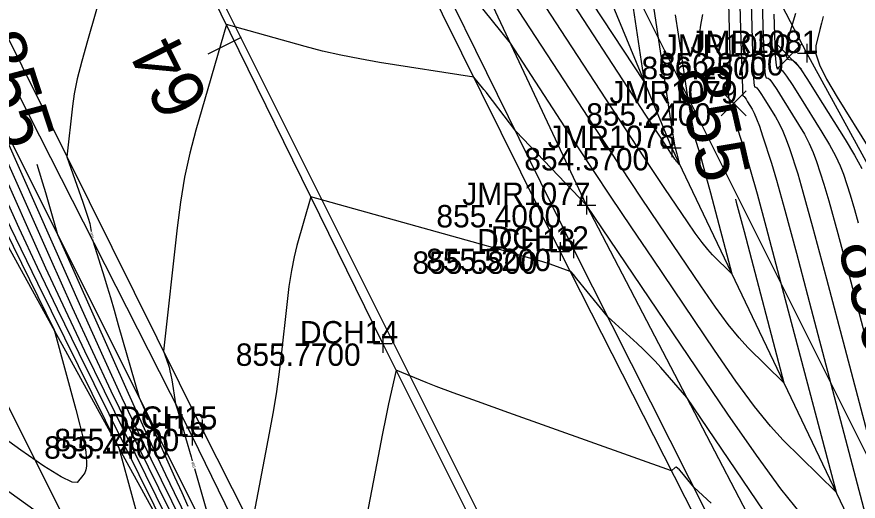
# Model space of a CAD drawing. Extents: x 1654928 to 1810050, y 486881 to 626330.
# Drawn here: x 1801482.75 to 1801527.86, y 489671.96 to 489697.91 of the extents above; entities that cross this region are included whole.
import ezdxf

# ---------------------------------------------------------------- set-up
doc = ezdxf.new("R2010")
doc.units = 0
for name, color, linetype in [('DR_X_Ditch', 7, 'Continuous'), ('DT_X_Contour_Major', 7, 'Continuous'), ('DT_X_Contour_Minor', 7, 'Continuous'), ('PV_X_EOP', 7, 'Continuous'), ('PV_X_Shoulder', 7, 'Continuous'), ('RD_X_Fence', 7, 'Continuous'), ('RW_X_Esmt_SH', 7, 'Continuous'), ('SV_X_Break_Lines', 7, 'Continuous'), ('SV_X_Center_of_Pavt', 7, 'Continuous'), ('SV_X_CL_Survey_20', 7, 'Continuous'), ('SV_X_Random_Point', 7, 'Continuous'), ('SV_X_Shot_Marker', 7, 'Continuous'), ('SV_X_Text_Elevation', 7, 'Continuous'), ('SV_X_Text_Name', 7, 'Continuous')]:
    doc.layers.add(name, color=color, linetype=linetype)

msp = doc.modelspace()

# ---------------------------------------------------------------- linework, layer by layer
at = {"layer": 'DR_X_Ditch'}
msp.add_lwpolyline([(1801540.062, 489643.432), (1801532.556, 489660.144), (1801517.868, 489690.883), (1801504.345, 489723.544), (1801491.469, 489750.565), (1801478.102, 489779.895), (1801464.666, 489805.356), (1801460.448, 489815.434)], dxfattribs=at)
at = {"layer": 'DT_X_Contour_Major'}
for points in [[(1801521.28, 489688.142), (1801521.326, 489687.975), (1801521.743, 489686.407), (1801523.883, 489678.295), (1801521.946, 489680.195), (1801521.477, 489680.707), (1801520.901, 489681.427), (1801520.219, 489682.357), (1801519.429, 489683.497), (1801517.182, 489686.813), (1801516.25, 489688.199), (1801515.141, 489689.87), (1801513.853, 489691.826), (1801512.388, 489694.066), (1801505.136, 489705.184)], [(1801519.517, 489698.038), (1801519.436, 489697.649), (1801519.388, 489697.361), (1801519.373, 489697.174), (1801519.375, 489696.809), (1801519.387, 489696.612), (1801519.42, 489696.315)], [(1801523.341, 489698.042), (1801523.389, 489696.39), (1801523.413, 489695.847), (1801523.446, 489695.456), (1801523.491, 489695.218), (1801523.545, 489695.132), (1801523.705, 489695.106), (1801523.814, 489695.008), (1801524.019, 489694.733), (1801524.321, 489694.281), (1801524.72, 489693.652), (1801525.913, 489691.738), (1801526.322, 489691.059), (1801526.652, 489690.456), (1801526.903, 489689.929), (1801527.076, 489689.479), (1801527.434, 489688.381), (1801527.666, 489687.585), (1801527.861, 489686.874)], [(1801483.834, 489690.01), (1801483.96, 489689.598), (1801484.138, 489689.008), (1801484.29, 489688.491), (1801484.934, 489686.256), (1801488.73, 489677.755), (1801489.494, 489676.055), (1801490.159, 489674.6), (1801490.725, 489673.389), (1801491.192, 489672.422), (1801492.305, 489670.169), (1801492.751, 489669.248), (1801493.252, 489668.174), (1801493.81, 489666.948), (1801494.424, 489665.569), (1801496.136, 489661.689), (1801496.787, 489660.22), (1801497.456, 489658.724), (1801498.144, 489657.201), (1801498.851, 489655.65), (1801500.759, 489651.477), (1801501.522, 489649.806)], [(1801482.136, 489687.22), (1801482.968, 489685.483), (1801483.868, 489683.644), (1801488.226, 489674.825), (1801489.686, 489669.469), (1801489.964, 489668.451), (1801490.31, 489667.197), (1801490.379, 489666.96), (1801490.468, 489666.676), (1801490.496, 489666.582), (1801490.511, 489666.516), (1801490.513, 489666.476), (1801490.504, 489666.464), (1801490.461, 489666.466), (1801490.439, 489666.476), (1801490.402, 489666.505), (1801490.353, 489666.553), (1801490.29, 489666.619), (1801490.104, 489666.822), (1801489.83, 489667.041), (1801489.146, 489667.548), (1801488.052, 489668.342), (1801486.55, 489669.424), (1801481.996, 489672.691)]]:
    msp.add_lwpolyline(points, dxfattribs=at)
at = {"layer": 'DT_X_Contour_Minor'}
for points in [[(1801518.058, 489698.008), (1801518.208, 489696.987), (1801518.665, 489693.969), (1801518.824, 489692.953), (1801518.956, 489692.17), (1801519.061, 489691.618), (1801519.141, 489691.298), (1801519.317, 489690.755), (1801519.406, 489690.461), (1801519.539, 489689.985), (1801519.718, 489689.328), (1801519.941, 489688.489), (1801521.086, 489684.15), (1801520.049, 489685.166), (1801519.798, 489685.44), (1801519.491, 489685.826), (1801519.125, 489686.323), (1801518.703, 489686.932), (1801517.501, 489688.706), (1801516.815, 489689.735), (1801515.659, 489691.491), (1801514.033, 489693.974), (1801511.937, 489697.184), (1801501.059, 489713.862)], [(1801515.309, 489701.608), (1801516.394, 489694.443), (1801504.196, 489712.93)], [(1801521.371, 489703.5), (1801521.536, 489697.884), (1801521.592, 489696.041), (1801521.635, 489694.724), (1801521.666, 489693.933), (1801521.685, 489693.668), (1801521.719, 489693.663), (1801521.742, 489693.642), (1801521.785, 489693.584), (1801521.849, 489693.489), (1801521.933, 489693.357), (1801522.184, 489692.954), (1801522.289, 489692.752), (1801522.415, 489692.45), (1801522.564, 489692.046), (1801522.733, 489691.542), (1801523.215, 489690.062), (1801523.483, 489689.157), (1801523.928, 489687.552), (1801524.549, 489685.247), (1801525.347, 489682.242), (1801529.479, 489666.585)], [(1801522.028, 489701.681), (1801522.154, 489697.386), (1801522.199, 489695.977), (1801522.239, 489694.968), (1801522.275, 489694.362), (1801522.305, 489694.156), (1801522.381, 489694.144), (1801522.432, 489694.097), (1801522.53, 489693.967), (1801522.673, 489693.753), (1801522.862, 489693.455), (1801523.427, 489692.549), (1801523.633, 489692.188), (1801523.827, 489691.785), (1801524.01, 489691.341), (1801524.181, 489690.854), (1801524.621, 489689.502), (1801524.903, 489688.537), (1801525.418, 489686.659), (1801526.167, 489683.866), (1801527.149, 489680.16), (1801532.277, 489660.73)], [(1801522.684, 489699.861), (1801522.772, 489696.888), (1801522.806, 489695.912), (1801522.843, 489695.212), (1801522.883, 489694.79), (1801522.925, 489694.644), (1801523.043, 489694.625), (1801523.123, 489694.553), (1801523.274, 489694.35), (1801523.497, 489694.017), (1801523.791, 489693.553), (1801524.67, 489692.144), (1801524.977, 489691.623), (1801525.239, 489691.121), (1801525.457, 489690.635), (1801525.629, 489690.167), (1801526.028, 489688.941), (1801526.286, 489688.054), (1801526.764, 489686.31), (1801527.461, 489683.712), (1801528.376, 489680.257)], [(1801487.438, 489699.743), (1801486.536, 489696.63), (1801486.232, 489695.535), (1801485.996, 489694.587), (1801485.83, 489693.786), (1801485.731, 489693.131), (1801485.433, 489690.416), (1801486.288, 489687.982), (1801486.451, 489687.506), (1801486.575, 489687.122), (1801486.66, 489686.829), (1801486.705, 489686.629), (1801486.742, 489686.401)], [(1801520.89, 489699.358), (1801520.949, 489697.254), (1801520.985, 489695.725), (1801520.997, 489694.771), (1801520.987, 489694.393), (1801520.911, 489694.071), (1801520.897, 489694.007), (1801520.889, 489693.959), (1801520.886, 489693.927), (1801520.887, 489693.867), (1801520.895, 489693.781), (1801520.905, 489693.708), (1801520.918, 489693.615), (1801520.96, 489693.341), (1801520.996, 489693.181), (1801521.074, 489692.908), (1801521.193, 489692.521), (1801521.354, 489692.02), (1801521.838, 489690.533), (1801522.08, 489689.727), (1801522.446, 489688.423), (1801522.934, 489686.622), (1801523.545, 489684.324), (1801526.681, 489672.44), (1801523.842, 489675.223), (1801523.155, 489675.973), (1801522.312, 489677.029), (1801521.312, 489678.392), (1801520.156, 489680.061), (1801516.863, 489684.92), (1801515.685, 489686.663), (1801514.622, 489688.249), (1801513.673, 489689.677), (1801512.839, 489690.947), (1801509.213, 489696.506), (1801506.841, 489699.461)], [(1801516.854, 489698.672), (1801517.518, 489694.283), (1801517.737, 489692.839), (1801517.896, 489691.8), (1801517.995, 489691.167), (1801518.034, 489690.938), (1801518.057, 489690.867), (1801518.069, 489690.828), (1801518.086, 489690.766), (1801518.109, 489690.68), (1801518.138, 489690.571), (1801518.288, 489690.005), (1801518.153, 489690.138), (1801518.12, 489690.173), (1801518.08, 489690.224), (1801518.032, 489690.289), (1801517.977, 489690.368), (1801517.82, 489690.599), (1801517.632, 489690.885), (1801517.186, 489691.567), (1801516.481, 489692.647), (1801515.517, 489694.123), (1801512.603, 489698.59)], [(1801524.507, 489698.095), (1801524.221, 489697.137), (1801524.051, 489696.513), (1801523.997, 489696.223), (1801524.007, 489695.892), (1801524.019, 489695.782), (1801524.05, 489695.7), (1801524.099, 489695.646), (1801524.166, 489695.62), (1801524.368, 489695.587), (1801524.504, 489695.463), (1801524.764, 489695.115), (1801525.145, 489694.544), (1801525.649, 489693.75), (1801527.157, 489691.333), (1801527.666, 489690.495), (1801528.064, 489689.791)], [(1801525.991, 489697.926), (1801525.889, 489697.564), (1801525.801, 489697.224), (1801525.588, 489696.349), (1801525.6, 489695.932), (1801525.794, 489695.335), (1801526.17, 489694.56), (1801526.73, 489693.606), (1801528.464, 489690.824)], [(1801524.834, 489671.24), (1801523.723, 489672.631), (1801522.406, 489674.426), (1801520.882, 489676.625), (1801513.29, 489687.828), (1801509.5, 489691.785), (1801508.264, 489693.42), (1801508.083, 489693.656), (1801507.927, 489693.854), (1801507.796, 489694.015), (1801507.249, 489694.678), (1801502.198, 489695.47), (1801501.138, 489695.65), (1801500.122, 489695.851), (1801499.149, 489696.072), (1801498.221, 489696.314), (1801493.991, 489697.49), (1801492.355, 489691.843), (1801492.029, 489690.608), (1801491.751, 489689.322), (1801491.523, 489687.985), (1801491.343, 489686.598), (1801490.618, 489680.004), (1801490.862, 489679.309), (1801490.913, 489679.144), (1801490.963, 489678.948), (1801491.011, 489678.721), (1801491.057, 489678.462), (1801491.267, 489677.183), (1801491.371, 489676.853), (1801491.575, 489676.153), (1801491.798, 489675.383), (1801492.1, 489674.334), (1801492.162, 489674.122)], [(1801480.552, 489694.99), (1801486.245, 489682.239), (1801487.391, 489679.69), (1801488.388, 489677.507), (1801489.237, 489675.69), (1801489.938, 489674.24), (1801491.608, 489670.86), (1801492.276, 489669.478), (1801493.029, 489667.868), (1801493.866, 489666.029), (1801494.786, 489663.96), (1801497.354, 489658.14), (1801498.244, 489656.126), (1801498.99, 489654.448), (1801499.59, 489653.106), (1801500.045, 489652.101), (1801501.066, 489649.869)], [(1801480.462, 489693.029), (1801483.251, 489686.783), (1801484.296, 489684.47), (1801485.341, 489682.214), (1801486.386, 489680.016), (1801487.43, 489677.875), (1801490.214, 489672.242), (1801491.213, 489670.2)], [(1801481.238, 489692.372), (1801484.538, 489684.98), (1801485.726, 489682.344), (1801486.813, 489679.978), (1801487.799, 489677.882), (1801488.684, 489676.057), (1801490.911, 489671.551), (1801491.802, 489669.709), (1801492.805, 489667.562), (1801493.921, 489665.109), (1801495.149, 489662.352), (1801498.572, 489654.591), (1801499.702, 489652.031), (1801500.523, 489650.172)], [(1801481.963, 489688.586), (1801482.861, 489686.608), (1801483.846, 489684.499), (1801484.92, 489682.258), (1801486.08, 489679.886), (1801491.702, 489668.511), (1801491.835, 489668.024), (1801491.906, 489667.786), (1801492.062, 489667.281), (1801492.304, 489666.508), (1801492.631, 489665.468), (1801493.615, 489662.339), (1801493.917, 489661.313), (1801494.082, 489660.582), (1801494.111, 489660.148), (1801494.005, 489660.008), (1801493.539, 489660.03), (1801493.29, 489660.142), (1801492.893, 489660.461), (1801492.348, 489660.986), (1801491.655, 489661.718), (1801489.61, 489663.947), (1801488.8, 489664.778), (1801488.365, 489665.176)], [(1801523.554, 489670.318), (1801518.673, 489677.52), (1801517.281, 489679.117), (1801516.978, 489679.455), (1801516.665, 489679.783), (1801516.343, 489680.102), (1801516.012, 489680.412), (1801514.443, 489681.835), (1801512.785, 489683.88), (1801512.597, 489684.109), (1801512.483, 489684.246), (1801512.442, 489684.289), (1801512.425, 489684.273), (1801511.344, 489684.658), (1801510.909, 489684.794), (1801510.069, 489685.039), (1801508.824, 489685.392), (1801507.173, 489685.853), (1801498.522, 489688.258), (1801497.771, 489685.664), (1801497.616, 489685.05), (1801497.473, 489684.319), (1801497.342, 489683.471), (1801497.223, 489682.506), (1801496.923, 489679.778), (1801496.799, 489678.749), (1801496.652, 489677.71), (1801496.482, 489676.659), (1801496.289, 489675.598), (1801495.334, 489670.621)], [(1801481.655, 489687.402), (1801484.75, 489681.139), (1801485.915, 489676.866), (1801486.135, 489676.038), (1801486.297, 489675.385), (1801486.402, 489674.908), (1801486.448, 489674.606), (1801486.493, 489674.035), (1801486.493, 489673.83), (1801486.461, 489673.645), (1801486.396, 489673.48), (1801486.298, 489673.334), (1801485.992, 489672.971), (1801485.718, 489672.977), (1801485.124, 489673.266), (1801484.21, 489673.84), (1801482.977, 489674.697), (1801479.262, 489677.363)], [(1801486.81, 489685.986), (1801486.824, 489685.905), (1801487.447, 489683.928), (1801487.594, 489683.453), (1801487.768, 489682.876), (1801487.968, 489682.195), (1801488.195, 489681.413), (1801489.317, 489677.521), (1801491.215, 489673.271), (1801491.597, 489672.421), (1801491.929, 489671.694)], [(1801519.979, 489671.848), (1801519.769, 489672.056), (1801519.048, 489672.71), (1801518.407, 489673.501), (1801518.282, 489673.645), (1801518.181, 489673.737), (1801518.104, 489673.777), (1801518.052, 489673.765), (1801517.862, 489673.589), (1801509.132, 489676.695), (1801507.452, 489677.295), (1801506.153, 489677.765), (1801505.236, 489678.105), (1801504.7, 489678.314), (1801503.088, 489678.984), (1801502.686, 489677.171), (1801502.559, 489676.56), (1801502.349, 489675.503), (1801502.056, 489674), (1801501.681, 489672.053), (1801499.737, 489661.923)], [(1801492.278, 489673.719), (1801493.699, 489668.787), (1801501.471, 489651.792), (1801502.684, 489649.13)]]:
    msp.add_lwpolyline(points, dxfattribs=at)
at = {"layer": 'PV_X_EOP'}
for points in [[(1801533.684, 489642.188), (1801522.484, 489664.508), (1801511.881, 489685.341), (1801500.299, 489708.684), (1801491.104, 489726.659), (1801480.832, 489747.383), (1801466.882, 489774.659), (1801456.506, 489795.715), (1801444.637, 489819.009), (1801433.258, 489841.444), (1801422.029, 489863.995), (1801410.905, 489885.928), (1801399.817, 489908.089), (1801388.576, 489930.656), (1801376.228, 489955.188), (1801366.008, 489975.62), (1801354.725, 489997.894)], [(1801513.785, 489634.043), (1801503.26, 489654.965), (1801492.692, 489675.84), (1801481.803, 489697.704), (1801472.078, 489717.629), (1801460.782, 489739.414), (1801448.005, 489764.97), (1801436.553, 489786.89), (1801425.237, 489809.697), (1801414.345, 489830.894), (1801402.21, 489854.742), (1801391.781, 489876.056), (1801380.008, 489899.32), (1801369.395, 489920.807), (1801356.62, 489946.308), (1801346.845, 489965.404), (1801335.257, 489988.444)]]:
    msp.add_lwpolyline(points, dxfattribs=at)
at = {"layer": 'PV_X_Shoulder'}
for points in [[(1801534.471, 489642.456), (1801522.963, 489664.954), (1801512.6, 489685.485), (1801500.973, 489709.112), (1801491.766, 489727.019), (1801481.526, 489747.768), (1801467.484, 489775.07), (1801457.116, 489796.092), (1801445.57, 489819.398), (1801434.029, 489841.927), (1801422.682, 489864.343), (1801411.885, 489886.25), (1801400.664, 489908.455), (1801366.703, 489976.232), (1801355.676, 489998.276)], [(1801513.053, 489633.484), (1801502.425, 489654.401), (1801492.155, 489675.438), (1801481.048, 489697.245), (1801471.095, 489717.056), (1801459.974, 489738.844), (1801446.996, 489764.517), (1801435.938, 489786.184), (1801424.33, 489809.156), (1801413.386, 489830.353), (1801401.606, 489854.259), (1801390.811, 489875.349), (1801379.301, 489898.985), (1801368.607, 489920.204), (1801355.561, 489945.921), (1801346.174, 489964.922), (1801334.144, 489988.199)]]:
    msp.add_lwpolyline(points, dxfattribs=at)
at = {"layer": 'RD_X_Fence'}
msp.add_lwpolyline([(1801551.601, 489647.601), (1801542.924, 489663.468), (1801525.109, 489695.967), (1801509.688, 489725.543), (1801495.067, 489753.216), (1801479.522, 489782.185), (1801467.623, 489805.516), (1801461.848, 489815.569), (1801444.198, 489848.97), (1801434.479, 489868.8), (1801422.196, 489892.762), (1801414.797, 489907.008)], dxfattribs=at)
at = {"layer": 'RW_X_Esmt_SH'}
for p, q in [((1801569.151, 489592.806), (1801345.762, 490039.449)), ((1801533.563, 489574.54), (1801308.538, 490024.454))]:
    msp.add_line(p, q, dxfattribs=at)
at = {"layer": 'SV_X_Break_Lines'}
for points in [[(1801537.196, 489641.719), (1801528.364, 489658.964), (1801513.29, 489687.828), (1801498.001, 489720.37), (1801485.256, 489748.381), (1801470.065, 489776.956), (1801457.973, 489802.299), (1801452.712, 489809.925), (1801448.007, 489818.919)], [(1801514.716, 489627.856), (1801503.68, 489648.978), (1801493.699, 489668.787), (1801479.018, 489698.047), (1801467.542, 489721.318), (1801456.644, 489742.996), (1801445.175, 489766.173)], [(1801512.299, 489626.717), (1801501.419, 489648.021), (1801492.05, 489667.879), (1801476.233, 489696.609), (1801465.038, 489719.932)]]:
    msp.add_lwpolyline(points, dxfattribs=at)
at = {"layer": 'SV_X_Center_of_Pavt'}
msp.add_lwpolyline([(1801523.585, 489638.313), (1801512.853, 489659.481), (1801502.374, 489680.412), (1801490.819, 489703.952), (1801481.428, 489721.68), (1801470.803, 489742.834), (1801457.335, 489769.613), (1801446.389, 489792.464), (1801435.307, 489813.792), (1801423.54, 489836.522), (1801412.234, 489859.298), (1801401.202, 489881.345), (1801390.005, 489903.67), (1801378.784, 489926.715), (1801366.669, 489950.371), (1801356.567, 489970.63), (1801345.517, 489992.708)], dxfattribs=at)
at = {"layer": 'SV_X_CL_Survey_20'}
for p, q in [((1802886.975, 486913.246), (1801128.538, 490429.055)), ((1802886.975, 486913.246), (1801128.538, 490429.055)), ((1801494.775, 489696.803), (1801492.986, 489695.909))]:
    msp.add_line(p, q, dxfattribs=at)
at = {"layer": 'SV_X_Random_Point'}
for p, q in [((1801523.495, 489695.1), (1801524.828, 489696.435)), ((1801523.495, 489696.435), (1801524.828, 489695.1)), ((1801520.523, 489692.611), (1801521.856, 489693.946)), ((1801520.523, 489693.946), (1801521.856, 489692.611))]:
    msp.add_line(p, q, dxfattribs=at)
at = {"layer": 'SV_X_Shot_Marker'}
for p, q in [((1801525.109, 489696.467), (1801525.109, 489695.467)), ((1801524.609, 489695.967), (1801525.609, 489695.967)), ((1801525.109, 489695.967), (1801525.109, 489695.967)), ((1801517.868, 489691.383), (1801517.868, 489690.383)), ((1801517.368, 489690.883), (1801518.368, 489690.883)), ((1801517.868, 489690.883), (1801517.868, 489690.883)), ((1801513.29, 489688.328), (1801513.29, 489687.328)), ((1801512.79, 489687.828), (1801513.79, 489687.828)), ((1801513.29, 489687.828), (1801513.29, 489687.828)), ((1801512.6, 489685.985), (1801512.6, 489684.985)), ((1801511.881, 489685.841), (1801511.881, 489684.841)), ((1801512.1, 489685.485), (1801513.1, 489685.485)), ((1801512.6, 489685.485), (1801512.6, 489685.485)), ((1801511.381, 489685.341), (1801512.381, 489685.341)), ((1801511.881, 489685.341), (1801511.881, 489685.341)), ((1801502.374, 489680.912), (1801502.374, 489679.912)), ((1801501.874, 489680.412), (1801502.874, 489680.412)), ((1801502.374, 489680.412), (1801502.374, 489680.412)), ((1801492.155, 489675.938), (1801492.155, 489674.938)), ((1801492.692, 489676.34), (1801492.692, 489675.34)), ((1801492.192, 489675.84), (1801493.192, 489675.84)), ((1801492.692, 489675.84), (1801492.692, 489675.84)), ((1801491.655, 489675.438), (1801492.655, 489675.438)), ((1801492.155, 489675.438), (1801492.155, 489675.438))]:
    msp.add_line(p, q, dxfattribs=at)

# ---------------------------------------------------------------- texts
at = {"layer": 'DT_X_Contour_Major'}
for s, rotation, p in [('855', 288.1105, (1801480.253, 489696.609)), ('855', 282.8211, (1801518.03, 489694.968)), ('856', 284.924, (1801526.754, 489685.621))]:
    msp.add_text(s, height=2.8, rotation=rotation, dxfattribs=at).set_placement(p)
at = {"layer": 'DT_X_Contour_Minor'}
for rotation, p in [(279.3258, (1801486.681, 489686.34)), (286.0778, (1801492.108, 489674.054))]:
    msp.add_text('855', height=0.14, rotation=rotation, dxfattribs=at).set_placement(p)
at = {"layer": 'SV_X_CL_Survey_20'}
msp.add_text('64', height=2.8, rotation=116.572, dxfattribs=at).set_placement((1801493.107, 489693.43))
at = {"layer": 'SV_X_Text_Elevation'}
for s, p in [('856.2500', (1801516.244, 489694.568)), ('856.3700', (1801517.172, 489694.767)), ('855.2400', (1801513.281, 489692.078)), ('854.5700', (1801509.96, 489689.683)), ('855.4000', (1801505.249, 489686.628)), ('855.5200', (1801504.702, 489684.285)), ('855.5800', (1801503.964, 489684.141)), ('855.7700', (1801494.494, 489679.212)), ('855.4800', (1801484.765, 489674.64)), ('855.4400', (1801484.219, 489674.238))]:
    msp.add_text(s, height=1.2, dxfattribs=at).set_placement(p)
at = {"layer": 'SV_X_Text_Name'}
for s, p in [('JMR1081', (1801518.873, 489695.967)), ('JMR1080', (1801517.387, 489695.768)), ('JMR1079', (1801514.529, 489693.278)), ('JMR1078', (1801511.208, 489690.883)), ('JMR1077', (1801506.639, 489687.828)), ('DCH13', (1801507.432, 489685.341)), ('DCH12', (1801508.161, 489685.485)), ('DCH14', (1801497.934, 489680.412)), ('DCH15', (1801488.242, 489675.84)), ('DCH16', (1801487.63, 489675.438))]:
    msp.add_text(s, height=1.2, dxfattribs=at).set_placement(p)

doc.saveas('drawing.dxf')
